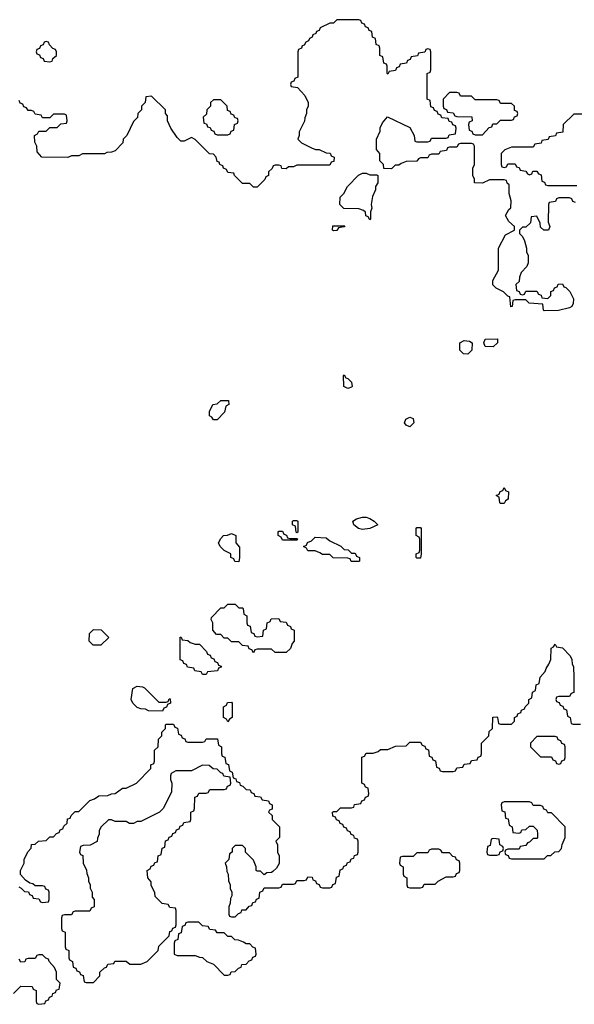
# Model space of a CAD drawing. Header units: inches. Extents: x 2701323 to 2964515, y 494916 to 722124.
# Tile 621 of 656: x 2870584 to 2873636, y 701434 to 706846. Entities that reach past the tile are written whole.
import ezdxf

# ---------------------------------------------------------------- set-up
doc = ezdxf.new("R2010")
doc.units = ezdxf.units.IN
doc.header["$MEASUREMENT"] = 0
doc.layers.add('C8770', color=7, linetype='Continuous')

msp = doc.modelspace()

# ---------------------------------------------------------------- linework, layer by layer
at = {"layer": 'C8770', "color": 2, "elevation": 2}
for points in [[(2873642, 705842), (2873627.3, 705847.3), (2873622, 705862), (2873610, 705866), (2873550, 705866), (2873538, 705862), (2873532.7, 705847.3), (2873498, 705842), (2873494, 705830), (2873492.7, 705732.7), (2873502, 705710), (2873494, 705690), (2873468.4, 705688.4), (2873450, 705706), (2873447.3, 705727.3), (2873430, 705766), (2873398, 705762), (2873394, 705730), (2873370, 705706), (2873350, 705706), (2873334, 705690), (2873334, 705670), (2873350, 705654), (2873362, 705630), (2873372, 705590), (2873372, 705570), (2873382, 705550), (2873382, 705510), (2873374, 705490), (2873343.6, 705456.4), (2873334, 705430), (2873332.7, 705407.3), (2873314, 705390), (2873318, 705358), (2873332.7, 705352.7), (2873338, 705338), (2873350, 705334), (2873362, 705338), (2873370, 705354), (2873430, 705354), (2873438, 705338), (2873452.7, 705332.7), (2873458, 705318), (2873490, 705314), (2873506, 705330), (2873507.3, 705352.7), (2873522, 705358), (2873527.3, 705372.7), (2873542, 705378), (2873547.3, 705392.7), (2873570, 705394), (2873578, 705378), (2873590, 705374), (2873611.2, 705351.1), (2873631.2, 705311.1), (2873630, 705286), (2873622, 705270), (2873610, 705262), (2873548.4, 705248.4), (2873470, 705246), (2873466, 705250), (2873462, 705282), (2873388.4, 705288.4), (2873370, 705306), (2873310, 705306), (2873298, 705302), (2873294, 705270), (2873287.3, 705267.3), (2873282, 705322), (2873270, 705326), (2873246, 705350), (2873206, 705370), (2873188.4, 705388.4), (2873188.4, 705411.6), (2873218, 705470), (2873218, 705590), (2873256.4, 705663.6), (2873306, 705690), (2873306, 705710), (2873276.4, 705736.4), (2873258, 705770), (2873276.4, 705803.6), (2873287.3, 705812.7), (2873288, 705850), (2873278, 705890), (2873278, 705938), (2873267.3, 705947.3), (2873262, 705962), (2873250, 705966), (2873170, 705966), (2873130, 705948), (2873086, 705950), (2873086, 705970), (2873078, 705990), (2873078, 706030), (2873086, 706050), (2873086, 706150), (2873082, 706162), (2873070, 706166), (2873010, 706166), (2872998, 706162), (2872990, 706146), (2872950, 706146), (2872938, 706142), (2872932.7, 706127.3), (2872898, 706122), (2872890, 706106), (2872850, 706106), (2872838, 706102), (2872830, 706086), (2872790, 706086), (2872778, 706082), (2872770, 706068), (2872710, 706066), (2872683.6, 706056.4), (2872670, 706046), (2872650, 706046), (2872630, 706026), (2872587.3, 706027.3), (2872586, 706050), (2872566, 706070), (2872566, 706110), (2872547.3, 706132.7), (2872548, 706190), (2872567.3, 706232.7), (2872568.4, 706251.6), (2872580.4, 706279.6), (2872608.4, 706311.6), (2872730, 706254), (2872754, 706210), (2872758, 706178), (2872770, 706174), (2872830, 706174), (2872842, 706178), (2872850, 706194), (2872930, 706194), (2872942, 706198), (2872947.3, 706212.7), (2872982, 706218), (2872986, 706250), (2872982, 706262), (2872967.3, 706267.3), (2872962, 706282), (2872947.3, 706287.3), (2872942, 706302), (2872907.3, 706307.3), (2872902, 706322), (2872887.3, 706327.3), (2872882, 706342), (2872867.3, 706347.3), (2872862, 706362), (2872847.3, 706367.3), (2872842, 706402), (2872826, 706410), (2872826, 706550), (2872842, 706558), (2872846, 706570), (2872846, 706670), (2872842, 706682), (2872830, 706686), (2872818, 706682), (2872812.7, 706667.3), (2872778, 706662), (2872772.7, 706647.3), (2872738, 706642), (2872732.7, 706627.3), (2872718, 706622), (2872712.7, 706607.3), (2872678, 706602), (2872672.7, 706587.3), (2872658, 706582), (2872652.7, 706567.3), (2872618, 706562), (2872610, 706546), (2872606, 706550), (2872606, 706590), (2872602, 706602), (2872587.3, 706607.3), (2872582, 706642), (2872566, 706650), (2872566, 706690), (2872562, 706702), (2872546, 706710), (2872542, 706742), (2872526, 706750), (2872522, 706782), (2872507.3, 706787.3), (2872502, 706802), (2872487.3, 706807.3), (2872482, 706822), (2872467.3, 706827.3), (2872462, 706842), (2872450, 706846), (2872330, 706846), (2872310, 706826), (2872290, 706826), (2872238, 706802), (2872232.7, 706787.3), (2872218, 706782), (2872214, 706770), (2872198, 706762), (2872194, 706750), (2872178, 706742), (2872174, 706730), (2872158, 706722), (2872150, 706706), (2872138, 706702), (2872134, 706690), (2872118, 706682), (2872114, 706670), (2872114, 706530), (2872098, 706522), (2872092.7, 706507.3), (2872078, 706502), (2872074, 706490), (2872078, 706478), (2872112.7, 706472.7), (2872154, 706430), (2872172, 706390), (2872172, 706370), (2872162, 706350), (2872162, 706330), (2872152.7, 706307.3), (2872151.6, 706288.4), (2872122, 706230), (2872122, 706210), (2872114, 706190), (2872134, 706170), (2872190, 706142), (2872212.7, 706132.7), (2872231.6, 706131.6), (2872270, 706114), (2872292.7, 706112.7), (2872298, 706098), (2872314, 706090), (2872312.7, 706067.3), (2872298, 706062), (2872290, 706046), (2872110, 706046), (2872090, 706038), (2872063.6, 706036.4), (2872050, 706026), (2872027.3, 706027.3), (2872022, 706042), (2872010, 706046), (2871990, 706046), (2871978, 706042), (2871972.7, 706027.3), (2871954, 706010), (2871954, 705990), (2871938, 705982), (2871932.7, 705967.3), (2871890, 705926), (2871870, 705926), (2871850, 705946), (2871810, 705946), (2871766, 705990), (2871762, 706002), (2871730, 706006), (2871722, 706022), (2871706, 706030), (2871702, 706042), (2871686, 706050), (2871682, 706062), (2871670, 706066), (2871666, 706090), (2871650, 706106), (2871628.8, 706108.9), (2871550, 706188), (2871530, 706198), (2871490, 706178), (2871470, 706178), (2871450, 706198), (2871415.3, 706250), (2871398, 706290), (2871398, 706318), (2871386, 706330), (2871386, 706350), (2871310, 706426), (2871278, 706422), (2871274, 706390), (2871254, 706370), (2871254, 706350), (2871234, 706330), (2871231.6, 706308.4), (2871210, 706286), (2871174, 706210), (2871154, 706190), (2871151.6, 706168.4), (2871110, 706126), (2871090, 706118), (2871063.6, 706116.4), (2871050, 706108), (2870930, 706108), (2870910, 706098), (2870870, 706098), (2870848.4, 706088.4), (2870706, 706090), (2870680.4, 706120.4), (2870678, 706150), (2870667.3, 706172.7), (2870666, 706210), (2870682, 706218), (2870690, 706234), (2870730, 706234), (2870750, 706254), (2870790, 706254), (2870810, 706274), (2870842, 706278), (2870846, 706290), (2870842, 706322), (2870830, 706326), (2870770, 706326), (2870750, 706306), (2870710, 706306), (2870702, 706322), (2870670, 706326), (2870662, 706342), (2870650, 706346), (2870630, 706346), (2870622, 706362), (2870607.3, 706367.3), (2870602, 706382), (2870587.3, 706387.3), (2870582, 706402)], [(2873690, 706326), (2873632.7, 706327.3), (2873574, 706270), (2873572.7, 706227.3), (2873538, 706222), (2873532.7, 706207.3), (2873498, 706202), (2873492.7, 706187.3), (2873458, 706182), (2873452.7, 706167.3), (2873418, 706162), (2873410, 706146), (2873290, 706146), (2873254, 706130), (2873234, 706110), (2873234, 706050), (2873238, 706038), (2873250, 706034), (2873262, 706038), (2873270, 706054), (2873310, 706054), (2873318, 706038), (2873332.7, 706032.7), (2873338, 706018), (2873370, 706014), (2873378, 705998), (2873390, 705994), (2873402, 705998), (2873407.3, 706012.7), (2873430, 706014), (2873438, 705998), (2873452.7, 705992.7), (2873458, 705958), (2873472.7, 705952.7), (2873478, 705938), (2873490, 705934), (2873650, 705934)], [(2870579.6, 702079.6), (2870592.7, 702072.7), (2870610, 702054), (2870632.7, 702052.7), (2870638, 702038), (2870652.7, 702032.7), (2870658, 702018), (2870690, 702014), (2870698, 701998), (2870710, 701994), (2870742, 701998), (2870746, 702010), (2870746, 702050), (2870742, 702062), (2870727.3, 702067.3), (2870722, 702082), (2870710, 702086), (2870670, 702086), (2870656.4, 702096.4), (2870640.4, 702100.4), (2870616.4, 702116.4), (2870588.4, 702148.4), (2870588, 702170), (2870608, 702210), (2870608, 702230), (2870628.4, 702271.6), (2870647.3, 702292.7), (2870648.4, 702311.6), (2870670, 702314), (2870688.4, 702331.6), (2870730, 702334), (2870750, 702354), (2870770, 702354), (2870787.3, 702372.7), (2870802, 702378), (2870807.3, 702392.7), (2870822, 702398), (2870827.3, 702412.7), (2870846, 702430), (2870847.3, 702452.7), (2870862, 702458), (2870867.3, 702472.7), (2870890, 702494), (2870910, 702494), (2870970, 702554), (2870996.4, 702563.6), (2871020.4, 702579.6), (2871070, 702582), (2871088.4, 702591.6), (2871110, 702592), (2871150, 702622), (2871170, 702622), (2871226, 702650), (2871306, 702730), (2871306, 702750), (2871322, 702758), (2871326, 702770), (2871326, 702830), (2871346, 702850), (2871348.4, 702891.6), (2871366, 702910), (2871366, 702930), (2871386, 702950), (2871386, 702970), (2871390, 702974), (2871430, 702974), (2871438, 702958), (2871452.7, 702952.7), (2871458, 702918), (2871472.7, 702912.7), (2871478, 702898), (2871492.7, 702892.7), (2871498, 702878), (2871510, 702874), (2871590, 702874), (2871602, 702878), (2871610, 702894), (2871672.7, 702892.7), (2871678, 702858), (2871694, 702850), (2871694, 702810), (2871698, 702798), (2871712.7, 702792.7), (2871718, 702758), (2871732.7, 702752.7), (2871738, 702718), (2871754, 702710), (2871758, 702678), (2871772.7, 702672.7), (2871778, 702658), (2871792.7, 702652.7), (2871798, 702638), (2871812.7, 702632.7), (2871830, 702614), (2871852.7, 702612.7), (2871858, 702598), (2871872.7, 702592.7), (2871878, 702578), (2871910, 702574), (2871918, 702558), (2871952.7, 702552.7), (2871958, 702538), (2871974, 702530), (2871972.7, 702507.3), (2871958, 702502), (2871954, 702490), (2871972.7, 702472.7), (2871974, 702450), (2872014, 702410), (2872014, 702350), (2871994, 702330), (2872002, 702310), (2872002, 702270), (2872012, 702250), (2872011.6, 702208.4), (2871996.9, 702183.1), (2871976.9, 702163.1), (2871970, 702158), (2871943.6, 702156.4), (2871930, 702146), (2871910, 702166), (2871890, 702166), (2871886, 702170), (2871886, 702190), (2871870, 702226), (2871826, 702270), (2871826, 702290), (2871810, 702306), (2871770, 702306), (2871754, 702290), (2871754, 702270), (2871738, 702262), (2871734, 702230), (2871714, 702210), (2871722, 702190), (2871723.6, 702163.6), (2871732, 702150), (2871732.7, 702112.7), (2871742, 702090), (2871742, 702070), (2871752, 702050), (2871752, 702030), (2871743.6, 702016.4), (2871742, 701990), (2871734, 701970), (2871734, 701930), (2871738, 701918), (2871750, 701914), (2871770, 701914), (2871787.3, 701932.7), (2871802, 701938), (2871807.3, 701952.7), (2871830, 701954), (2871847.3, 701972.7), (2871862, 701978), (2871867.3, 701992.7), (2871882, 701998), (2871887.3, 702012.7), (2871902, 702018), (2871906, 702050), (2871922, 702058), (2871930, 702074), (2872010, 702074), (2872022, 702078), (2872030, 702094), (2872090, 702094), (2872102, 702098), (2872110, 702114), (2872150, 702114), (2872162, 702118), (2872170, 702134), (2872192.7, 702132.7), (2872198, 702118), (2872212.7, 702112.7), (2872218, 702098), (2872232.7, 702092.7), (2872238, 702078), (2872250, 702074), (2872290, 702074), (2872302, 702078), (2872307.3, 702092.7), (2872322, 702098), (2872327.3, 702132.7), (2872342, 702138), (2872347.3, 702172.7), (2872362, 702178), (2872367.3, 702192.7), (2872382, 702198), (2872387.3, 702212.7), (2872402, 702218), (2872407.3, 702232.7), (2872422, 702238), (2872427.3, 702252.7), (2872442, 702258), (2872446, 702270), (2872446, 702330), (2872442, 702342), (2872427.3, 702347.3), (2872422, 702362), (2872407.3, 702367.3), (2872402, 702382), (2872387.3, 702387.3), (2872382, 702402), (2872367.3, 702407.3), (2872362, 702422), (2872347.3, 702427.3), (2872342, 702442), (2872327.3, 702447.3), (2872322, 702462), (2872307.3, 702467.3), (2872306, 702490), (2872310, 702494), (2872330, 702494), (2872350, 702514), (2872410, 702514), (2872422, 702518), (2872427.3, 702532.7), (2872462, 702538), (2872467.3, 702552.7), (2872482, 702558), (2872487.3, 702572.7), (2872502, 702578), (2872506, 702590), (2872502, 702622), (2872487.3, 702627.3), (2872482, 702642), (2872466, 702650), (2872467.3, 702792.7), (2872482, 702798), (2872490, 702814), (2872530, 702814), (2872556.4, 702823.6), (2872570, 702834), (2872610, 702834), (2872652.7, 702852.7), (2872710, 702854), (2872730, 702874), (2872790, 702874), (2872798, 702858), (2872812.7, 702852.7), (2872818, 702838), (2872832.7, 702832.7), (2872838, 702798), (2872852.7, 702792.7), (2872858, 702778), (2872872.7, 702772.7), (2872878, 702738), (2872892.7, 702732.7), (2872898, 702718), (2872910, 702714), (2872970, 702714), (2872982, 702718), (2872990, 702734), (2873022, 702738), (2873030, 702754), (2873062, 702758), (2873070, 702774), (2873102, 702778), (2873107.3, 702792.7), (2873122, 702798), (2873126, 702810), (2873126, 702870), (2873166, 702910), (2873167.3, 702932.7), (2873186, 702950), (2873187.3, 703012.7), (2873210, 703014), (2873214, 703010), (2873218, 702978), (2873230, 702974), (2873290, 702974), (2873306, 702990), (2873306, 703010), (2873322, 703018), (2873326, 703030), (2873342, 703038), (2873346, 703050), (2873362, 703058), (2873366, 703070), (2873386, 703090), (2873386, 703110), (2873402, 703118), (2873406, 703150), (2873422, 703158), (2873426, 703190), (2873442, 703198), (2873448.4, 703231.6), (2873476.4, 703263.6), (2873480.4, 703279.6), (2873496.4, 703303.6), (2873506, 703330), (2873508.4, 703391.6), (2873522, 703398), (2873530, 703414), (2873538, 703398), (2873570, 703394), (2873614, 703350), (2873622, 703330), (2873623.6, 703303.6), (2873632, 703290), (2873634, 703230), (2873632.7, 703147.3), (2873618, 703142), (2873610, 703126), (2873550, 703126), (2873538, 703122), (2873534, 703110), (2873538, 703098), (2873552.7, 703092.7), (2873558, 703078), (2873572.7, 703072.7), (2873578, 703058), (2873592.7, 703052.7), (2873598, 703018), (2873614, 703010), (2873618, 702978), (2873630, 702974), (2873670, 702974)], [(2870550, 701494), (2870590, 701534), (2870652.7, 701532.7), (2870658, 701518), (2870674, 701510), (2870674, 701450), (2870678, 701438), (2870690, 701434), (2870722, 701438), (2870727.3, 701452.7), (2870742, 701458), (2870747.3, 701472.7), (2870762, 701478), (2870767.3, 701492.7), (2870782, 701498), (2870787.3, 701512.7), (2870802, 701518), (2870806, 701550), (2870786, 701570), (2870786, 701610), (2870776.4, 701636.4), (2870746, 701670), (2870742, 701682), (2870727.3, 701687.3), (2870710, 701706), (2870690, 701706), (2870678, 701702), (2870670, 701686), (2870630, 701686), (2870618, 701682), (2870612.7, 701667.3), (2870590, 701666), (2870582, 701682)]]:
    msp.add_lwpolyline(points, dxfattribs=at)
for points in [[(2870730, 706726), (2870718, 706722), (2870712.7, 706707.3), (2870698, 706702), (2870692.7, 706687.3), (2870678, 706682), (2870674, 706670), (2870678, 706658), (2870692.7, 706652.7), (2870698, 706638), (2870712.7, 706632.7), (2870718, 706618), (2870750, 706614), (2870762, 706618), (2870767.3, 706632.7), (2870786, 706650), (2870786, 706670), (2870782, 706682), (2870767.3, 706687.3), (2870747.3, 706707.3), (2870742, 706722)], [(2872990, 706446), (2872950, 706446), (2872914, 706410), (2872914, 706370), (2872918, 706358), (2872932.7, 706352.7), (2872938, 706338), (2872970, 706334), (2872978, 706318), (2872990, 706314), (2873072.7, 706312.7), (2873074, 706290), (2873058, 706282), (2873054, 706270), (2873058, 706238), (2873072.7, 706232.7), (2873078, 706218), (2873090, 706214), (2873130, 706214), (2873167.3, 706252.7), (2873182, 706258), (2873187.3, 706272.7), (2873210, 706274), (2873230, 706294), (2873290, 706294), (2873302, 706298), (2873307.3, 706312.7), (2873322, 706318), (2873326, 706330), (2873322, 706342), (2873307.3, 706347.3), (2873306, 706370), (2873290, 706386), (2873230, 706386), (2873222, 706402), (2873210, 706406), (2873090, 706406), (2873070, 706426), (2873010, 706426), (2873002, 706442)], [(2871690, 706406), (2871650, 706406), (2871634, 706390), (2871634, 706370), (2871614, 706350), (2871612.7, 706327.3), (2871594, 706310), (2871598, 706278), (2871612.7, 706272.7), (2871618, 706258), (2871632.7, 706252.7), (2871638, 706238), (2871652.7, 706232.7), (2871658, 706218), (2871670, 706214), (2871730, 706214), (2871742, 706218), (2871747.3, 706232.7), (2871762, 706238), (2871766, 706270), (2871782, 706278), (2871786, 706290), (2871782, 706302), (2871767.3, 706307.3), (2871762, 706322), (2871747.3, 706327.3), (2871742, 706342), (2871727.3, 706347.3), (2871726, 706370)], [(2872510, 705994), (2872550, 705994), (2872554, 705990), (2872554, 705950), (2872542, 705930), (2872542, 705910), (2872525.4, 705874.6), (2872518, 705830), (2872522, 705810), (2872514, 705790), (2872514, 705750), (2872510, 705746), (2872502, 705762), (2872488.4, 705768.4), (2872487.3, 705787.3), (2872476.4, 705796.4), (2872450, 705806), (2872368.4, 705808.4), (2872346, 705830), (2872348, 705870), (2872368, 705890), (2872388, 705930), (2872448.8, 705991.1), (2872470, 706002), (2872490, 706002)], [(2872310, 705686), (2872306, 705690), (2872307.3, 705712.7), (2872372.7, 705712.7), (2872370, 705708), (2872338, 705702), (2872330, 705688)], [(2873050, 705008), (2873026, 705010), (2873006, 705030), (2873006, 705070), (2873030, 705082), (2873059.6, 705079.6), (2873074, 705070), (2873072, 705030)], [(2873190, 705048), (2873146, 705050), (2873138, 705070), (2873146, 705090), (2873212.7, 705092.7), (2873214, 705070)], [(2872390, 704818), (2872368, 704830), (2872366, 704890), (2872370, 704894), (2872378, 704878), (2872390, 704874), (2872410, 704854), (2872414, 704830), (2872410, 704826)], [(2871650, 704646), (2871642, 704662), (2871628.4, 704668.4), (2871628.4, 704691.6), (2871646, 704730), (2871670, 704734), (2871690, 704752), (2871732.7, 704752.7), (2871734, 704730), (2871718, 704722), (2871711.6, 704688.4), (2871670, 704646)], [(2872730, 704608.7), (2872710, 704618), (2872702, 704630), (2872708.7, 704650), (2872730, 704662), (2872750, 704654), (2872752, 704630)], [(2873230, 704186), (2873226, 704190), (2873222, 704222), (2873206, 704230), (2873222, 704238), (2873227.3, 704252.7), (2873242, 704258), (2873250, 704274), (2873258, 704258), (2873274, 704250), (2873272, 704210), (2873258, 704202), (2873250, 704186)], [(2872470, 704044), (2872449.3, 704049.3), (2872422, 704070), (2872418, 704090), (2872438, 704102), (2872470, 704111), (2872490.9, 704110.9), (2872510, 704104.7), (2872534, 704090), (2872554, 704070), (2872510, 704048.7)], [(2872110, 704026), (2872106, 704030), (2872102, 704062), (2872086, 704070), (2872086, 704090), (2872090, 704094), (2872110, 704094), (2872114, 704090), (2872114, 704030)], [(2872770, 703886), (2872766, 703890), (2872766, 703910), (2872782, 703918), (2872786, 703930), (2872786, 703990), (2872782, 704002), (2872766, 704010), (2872766, 704050), (2872770, 704054), (2872790, 704054), (2872794, 704050), (2872794, 703910), (2872790, 703886)], [(2871790, 703866), (2871767.3, 703867.3), (2871762, 703882), (2871746, 703890), (2871746, 703910), (2871710, 703928), (2871688, 703950), (2871678, 703970), (2871690, 703994), (2871706, 704010), (2871727.3, 704012.7), (2871750, 704022), (2871774, 704010), (2871774, 703970), (2871792.7, 703947.3), (2871794, 703890)], [(2872070, 703994), (2872110, 703994), (2872114, 703990), (2872110, 703986), (2872030, 703986), (2872022, 704002), (2872006, 704010), (2872006, 704030), (2872010, 704034), (2872030, 704034), (2872038, 704018), (2872052.7, 704012.7), (2872058, 703998)], [(2872410, 703914), (2872430, 703914), (2872438, 703898), (2872454, 703890), (2872454, 703870), (2872450, 703868), (2872408.4, 703868.4), (2872402, 703882), (2872390, 703886), (2872308.4, 703888.4), (2872290, 703906), (2872250, 703906), (2872236.4, 703916.4), (2872210, 703926), (2872170, 703926), (2872162, 703942), (2872146, 703950), (2872162, 703958), (2872167.3, 703972.7), (2872190, 703982), (2872210, 704002), (2872270, 703998), (2872290, 703982), (2872351.6, 703951.6), (2872370, 703934), (2872391.6, 703931.6)], [(2871790, 703614), (2871810, 703614), (2871814, 703610), (2871818, 703578), (2871834, 703570), (2871834, 703530), (2871838, 703518), (2871852.7, 703512.7), (2871858, 703478), (2871872.7, 703472.7), (2871878, 703458), (2871890, 703454), (2871922, 703458), (2871926, 703490), (2871942, 703498), (2871946, 703530), (2871962, 703538), (2871967.3, 703552.7), (2872010, 703554), (2872018, 703538), (2872050, 703534), (2872058, 703518), (2872074, 703510), (2872078, 703498), (2872094, 703490), (2872094, 703430), (2872083.6, 703416.4), (2872074, 703390), (2872050, 703368), (2871990, 703368), (2871970, 703386), (2871890, 703386), (2871878, 703382), (2871870, 703366), (2871862, 703382), (2871847.3, 703387.3), (2871842, 703402), (2871810, 703406), (2871790, 703426), (2871750, 703426), (2871730, 703446), (2871710, 703446), (2871690, 703466), (2871667.3, 703467.3), (2871646, 703490), (2871646, 703530), (2871638, 703550), (2871640.4, 703559.6), (2871690, 703614), (2871710, 703614), (2871730, 703634), (2871770, 703634)], [(2871030, 703408), (2870988.4, 703408.4), (2870966, 703430), (2870968.4, 703471.6), (2870990, 703494), (2871031.6, 703491.6), (2871074, 703450)], [(2871590, 703246), (2871582, 703262), (2871547.3, 703267.3), (2871542, 703282), (2871507.3, 703287.3), (2871502, 703302), (2871487.3, 703307.3), (2871482, 703322), (2871467.3, 703327.3), (2871467.3, 703452.7), (2871472.7, 703452.7), (2871478, 703438), (2871510, 703434), (2871522, 703422), (2871550, 703414), (2871572.7, 703412.7), (2871612.7, 703372.7), (2871618, 703358), (2871632.7, 703352.7), (2871638, 703338), (2871652.7, 703332.7), (2871658, 703318), (2871672.7, 703312.7), (2871678, 703298), (2871692.7, 703292.7), (2871692.7, 703287.3), (2871678, 703282), (2871672.7, 703267.3), (2871618, 703262), (2871610, 703246)], [(2871350, 703094), (2871390, 703094), (2871402, 703098), (2871407.3, 703112.7), (2871412.7, 703112.7), (2871414, 703090), (2871398, 703082), (2871392.7, 703067.3), (2871378, 703062), (2871370, 703046), (2871292.7, 703047.3), (2871276.4, 703056.4), (2871250, 703058), (2871230, 703066), (2871206, 703090), (2871198, 703110), (2871206, 703170), (2871230, 703182), (2871259.6, 703179.6), (2871270, 703174)], [(2871730, 702986), (2871722, 703002), (2871706, 703010), (2871706, 703070), (2871722, 703078), (2871727.3, 703092.7), (2871750, 703094), (2871754, 703090), (2871754, 703010), (2871738, 703002)], [(2873530, 702906), (2873430, 702906), (2873394, 702870), (2873394, 702850), (2873450, 702794), (2873510, 702794), (2873518, 702778), (2873532.7, 702772.7), (2873538, 702758), (2873550, 702754), (2873562, 702758), (2873567.3, 702772.7), (2873582, 702778), (2873586, 702790), (2873586, 702850), (2873582, 702862), (2873567.3, 702867.3), (2873562, 702882), (2873547.3, 702887.3), (2873542, 702902)], [(2871590, 702748), (2871530, 702718), (2871443.6, 702716.4), (2871418, 702702), (2871414, 702690), (2871414, 702670), (2871422, 702650), (2871419.6, 702600.4), (2871374, 702510), (2871354, 702490), (2871250, 702438), (2871230, 702438), (2871210, 702428), (2871188.4, 702428.4), (2871170, 702438), (2871110, 702438), (2871090, 702448), (2871072.7, 702447.3), (2871032, 702410), (2871022, 702390), (2871022, 702370), (2871012.7, 702347.3), (2871011.2, 702328.9), (2870971.6, 702308.4), (2870932.7, 702307.3), (2870918, 702302), (2870914, 702270), (2870918, 702258), (2870931.6, 702251.6), (2870934, 702210), (2870951.6, 702171.6), (2870952.7, 702152.7), (2870962, 702130), (2870962, 702110), (2870971.6, 702091.6), (2870972.7, 702072.7), (2870982, 702050), (2870983.6, 702023.6), (2870994, 702010), (2870994, 701970), (2870978, 701962), (2870970, 701946), (2870890, 701946), (2870878, 701942), (2870870, 701926), (2870830, 701926), (2870818, 701922), (2870814, 701910), (2870814, 701850), (2870818, 701838), (2870834, 701830), (2870834, 701750), (2870838, 701738), (2870854, 701730), (2870854, 701690), (2870858, 701678), (2870874, 701670), (2870878, 701638), (2870892.7, 701632.7), (2870898, 701618), (2870912.7, 701612.7), (2870918, 701598), (2870932.7, 701592.7), (2870938, 701558), (2870950, 701554), (2870990, 701554), (2871026, 701590), (2871026, 701610), (2871050, 701634), (2871062, 701638), (2871070, 701654), (2871102, 701658), (2871108.4, 701671.6), (2871170, 701672), (2871190, 701654), (2871250, 701654), (2871286, 701670), (2871346, 701730), (2871350, 701754), (2871406, 701810), (2871410, 701834), (2871422, 701838), (2871427.3, 701852.7), (2871442, 701858), (2871446, 701870), (2871446, 701950), (2871442, 701962), (2871410, 701966), (2871402, 701982), (2871367.3, 701987.3), (2871330, 702026), (2871327.3, 702047.3), (2871308.4, 702088.4), (2871307.3, 702107.3), (2871288.4, 702128.4), (2871286, 702170), (2871302, 702178), (2871307.3, 702192.7), (2871322, 702198), (2871327.3, 702212.7), (2871342, 702218), (2871346, 702250), (2871362, 702258), (2871367.3, 702292.7), (2871382, 702298), (2871387.3, 702332.7), (2871402, 702338), (2871407.3, 702352.7), (2871422, 702358), (2871427.3, 702372.7), (2871442, 702378), (2871447.3, 702392.7), (2871462, 702398), (2871467.3, 702412.7), (2871482, 702418), (2871487.3, 702432.7), (2871522, 702438), (2871526, 702450), (2871526, 702490), (2871542, 702498), (2871546, 702510), (2871547.3, 702572.7), (2871562, 702578), (2871570, 702594), (2871610, 702594), (2871622, 702598), (2871630, 702614), (2871710, 702614), (2871722, 702618), (2871727.3, 702632.7), (2871742, 702638), (2871746, 702650), (2871742, 702682), (2871707.3, 702687.3), (2871702, 702702), (2871690, 702706), (2871670, 702726), (2871648.4, 702728.4), (2871627.3, 702747.3)], [(2873390, 702546), (2873250, 702546), (2873238, 702542), (2873234, 702530), (2873238, 702498), (2873252.7, 702492.7), (2873258, 702458), (2873272.7, 702452.7), (2873278, 702418), (2873294, 702410), (2873298, 702378), (2873330, 702374), (2873342, 702378), (2873347.3, 702392.7), (2873370, 702394), (2873390, 702414), (2873410, 702414), (2873431.6, 702391.6), (2873434, 702370), (2873434, 702350), (2873430, 702346), (2873410, 702346), (2873390, 702326), (2873378, 702322), (2873370, 702306), (2873338, 702302), (2873332.7, 702287.3), (2873270, 702286), (2873258, 702282), (2873254, 702270), (2873258, 702258), (2873272.7, 702252.7), (2873278, 702238), (2873290, 702234), (2873470, 702234), (2873488.4, 702251.6), (2873507.3, 702252.7), (2873528.4, 702271.6), (2873550, 702274), (2873566, 702290), (2873568.4, 702311.6), (2873586, 702350), (2873586, 702410), (2873510, 702486), (2873490, 702486), (2873482, 702502), (2873467.3, 702507.3), (2873462, 702522), (2873450, 702526), (2873410, 702526), (2873402, 702542)], [(2873190, 702346), (2873178, 702342), (2873172.7, 702307.3), (2873158, 702302), (2873154, 702270), (2873158, 702258), (2873170, 702254), (2873210, 702254), (2873222, 702258), (2873227.3, 702272.7), (2873242, 702278), (2873246, 702290), (2873242, 702302), (2873226, 702310), (2873222, 702342)], [(2872890, 702286), (2872850, 702286), (2872838, 702282), (2872830, 702266), (2872770, 702266), (2872750, 702246), (2872690, 702246), (2872678, 702242), (2872674, 702210), (2872678, 702198), (2872694, 702190), (2872694, 702150), (2872698, 702138), (2872714, 702130), (2872714, 702090), (2872718, 702078), (2872730, 702074), (2872790, 702074), (2872802, 702078), (2872810, 702094), (2872870, 702094), (2872886, 702110), (2872930, 702134), (2872970, 702134), (2872982, 702138), (2872987.3, 702152.7), (2873002, 702158), (2873006, 702170), (2873006, 702210), (2873002, 702222), (2872987.3, 702227.3), (2872982, 702242), (2872967.3, 702247.3), (2872950, 702266), (2872910, 702266), (2872902, 702282)], [(2871570, 701886), (2871510, 701886), (2871498, 701882), (2871492.7, 701867.3), (2871478, 701862), (2871472.7, 701827.3), (2871458, 701822), (2871454, 701790), (2871438, 701782), (2871434, 701770), (2871434, 701710), (2871450, 701702), (2871550, 701702), (2871572.7, 701692.7), (2871590, 701692), (2871614, 701670), (2871650, 701654), (2871710, 701594), (2871730, 701594), (2871742, 701598), (2871747.3, 701612.7), (2871770, 701614), (2871787.3, 701632.7), (2871802, 701638), (2871807.3, 701652.7), (2871830, 701654), (2871847.3, 701672.7), (2871862, 701678), (2871867.3, 701692.7), (2871882, 701698), (2871886, 701710), (2871882, 701742), (2871867.3, 701747.3), (2871850, 701766), (2871830, 701766), (2871816.4, 701776.4), (2871787.3, 701787.3), (2871768.4, 701788.4), (2871750, 701806), (2871730, 701806), (2871710, 701826), (2871670, 701826), (2871662, 701842), (2871630, 701846), (2871622, 701862), (2871590, 701866)]]:
    msp.add_lwpolyline(points, close=True, dxfattribs=at)

doc.saveas('drawing.dxf')
